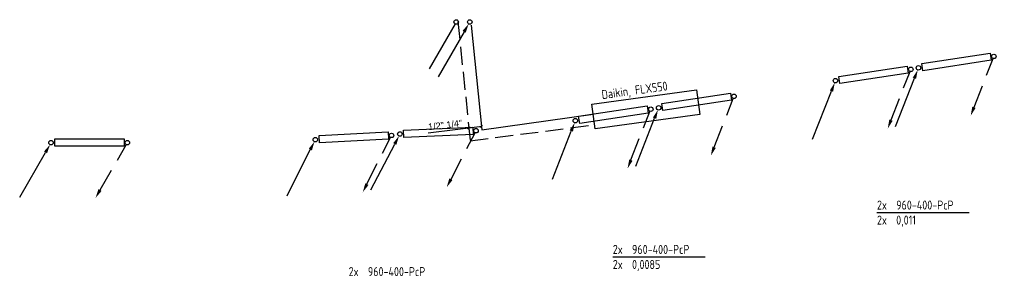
# Model space of a CAD drawing. Extents: x -156717 to 425753, y -51191 to 363295.
# Tile 433 of 502: x 204369 to 218015, y 159895 to 163448. Entities that reach past the tile are written whole.
import ezdxf

# ---------------------------------------------------------------- set-up
doc = ezdxf.new("R2010")
doc.units = 0
doc.header["$LTSCALE"] = 50
for name, pattern in [('2322140', [45, 40, -5]), ('2322203', [45, 5, -2, 5, -2, 5, -2, 5, -2, 5, -2, 5, -5]), ('HIDDEN', [9.525, 6.35, -3.175])]:
    doc.linetypes.add(name, pattern=pattern)
doc.layers.get('0').update_dxf_attribs({"linetype": 'CONTINUOUS'})
for name, color, linetype in [('56WD', 4, 'CONTINUOUS'), ('57LB', 4, 'CONTINUOUS'), ('WL524---', 90, 'CONTINUOUS'), ('WL5448--', 4, 'CONTINUOUS'), ('WL570---_TOEVOER', 3, 'CONTINUOUS'), ('WL5911--_D', 2, 'CONTINUOUS')]:
    doc.layers.add(name, color=color, linetype=linetype)
doc.styles.add('BURO-018', font='ARIAL.TTF', dxfattribs={"height": 63})
doc.styles.add('ISO25', font='ISO', dxfattribs={"width": 0.9})

# ---------------------------------------------------------------- blocks, each defined once
blk = doc.blocks.new('CV3')
at = {"color": 2, "linetype": 'Continuous'}
blk.add_line((-434, -754), (-77, -135), dxfattribs=at)
blk.add_circle((0, 0), 31.2, dxfattribs=at)
blk.add_solid([(-98, -122), (-55, -147), (-14, -27)], dxfattribs=at)
blk = doc.blocks.new('CVR2')
at = {"color": 2, "linetype": 'HIDDEN'}
blk.add_line((-376, -653), (-15, -28), dxfattribs=at)
at = {"color": 2, "linetype": 'Continuous'}
blk.add_circle((0, 0), 31.2, dxfattribs=at)
blk.add_solid([(-356, -668), (-399, -643), (-440, -764)], dxfattribs=at)
blk = doc.blocks.new('RADO960')
at = {"layer": '56WD', "color": 3, "linetype": 'Continuous'}
for p, q in [((54, -48), (54, 52)), ((54, 52), (1014, 52)), ((1014, 52), (1014, -48)), ((1014, -48), (54, -48))]:
    blk.add_line(p, q, dxfattribs=at)
at = {"layer": '56WD', "linetype": 'Continuous'}
for name, p in [('CV3', (0, 0)), ('CVR2', (1057, 0))]:
    blk.add_blockref(name, p, dxfattribs=at)
blk = doc.blocks.new('dfgerw')
at = {"layer": '56WD', "color": 8, "linetype": 'Continuous'}
for p, rotation in [((216825, 145969), 8.601463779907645), ((215675, 145791), 8.601463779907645), ((213224, 145416), 8.566797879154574), ((212070, 145238), 8.566797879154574), ((208466, 144975), 3.148891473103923), ((209638, 145052), 2.478766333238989)]:
    blk.add_blockref('RADO960', p, dxfattribs=dict(at, rotation=rotation))
blk.add_blockref('RADO960', (204803, 144932), dxfattribs=at)

msp = doc.modelspace()

# ---------------------------------------------------------------- linework, layer by layer
at = {"color": 2, "linetype": 'Continuous'}
for p, q in [((210403.40589, 163390.07506), (210044.03089, 162767.6193)), ((210528.40589, 163281.82189), (210169.03089, 162659.36613))]:
    msp.add_line(p, q, dxfattribs=at)
for centre in [(210419.03089, 163417.13835), (210606.53089, 163417.13835)]:
    msp.add_circle(centre, 31.25, dxfattribs=at)
msp.add_solid([(210506.75526, 163294.32189), (210550.05653, 163269.32189), (210590.90589, 163390.07506)], dxfattribs=at)
at = {"layer": '56WD', "color": 1, "linetype": 'Continuous'}
for p, q in [((216250.30921, 160780.02809), (217530.30276, 160780.02809)), ((212588.98353, 160165.46195), (213868.97708, 160165.46195))]:
    msp.add_line(p, q, dxfattribs=at)
at = {"layer": 'WL5448--', "linetype": '2322203'}
for p, q in [((210441.33971, 163422.51392, 2700), (210613.42906, 161772.6421, 2700)), ((210613.42906, 161772.6421, 2700), (212339.70533, 161992.98247, 2700))]:
    msp.add_line(p, q, dxfattribs=at)
at = {"layer": 'WL5448--', "linetype": '2322140'}
for p, q in [((210624.18663, 163374.14725, 2700), (210774.76349, 161923.11875, 2700)), ((210774.76349, 161923.11875, 2700), (212318.19549, 162138.08653, 2700))]:
    msp.add_line(p, q, dxfattribs=at)
at = {"layer": 'WL5448--', "color": 1}
for p, q in [((210753.59822, 161954.74213), (210782.90007, 161991.25017)), ((210032.205, 161883.64933), (210777.69855, 161974.49851)), ((210578.51203, 161933.59769), (210607.81388, 161970.10573))]:
    msp.add_line(p, q, dxfattribs=at)
at = {"layer": 'WL570---_TOEVOER'}
msp.add_lwpolyline([(212296.4224, 162279.74513), (213746.97903, 162479.28999), (213794.36608, 162134.81811), (212343.80944, 161935.27326)], close=True, dxfattribs=at)

# ---------------------------------------------------------------- block references
at = {"layer": 'WL524---'}
msp.add_blockref('dfgerw', (0, 16812.98591), dxfattribs=at)

# ---------------------------------------------------------------- texts
at = {"layer": '56WD', "color": 1, "linetype": 'Continuous', "style": 'ISO25', "width": 0.9}
for s, p in [('2x  960-400-PcP', (216250.30921, 160819.03821)), ('2x  0,011', (216250.30921, 160610.70487)), ('2x  960-400-PcP', (212588.98353, 160204.47206)), ('2x  0,0085', (212588.98353, 159996.13873)), ('2x  960-400-PcP', (208927.65785, 159897.18899))]:
    msp.add_text(s, height=125, dxfattribs=at).set_placement(p)
at = {"layer": '57LB', "color": 2, "linetype": 'Continuous', "style": 'ISO25', "width": 0.9}
msp.add_text('Daikin, FLX550', height=125, rotation=7.788064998, dxfattribs=at).set_placement((212442.50829, 162346.61952))
at = {"layer": 'WL5911--_D', "style": 'BURO-018'}
msp.add_text('1/2" 1/4"', height=90, rotation=6.948060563, dxfattribs=at).set_placement((210035.84949, 161918.30531))

doc.saveas('drawing.dxf')
